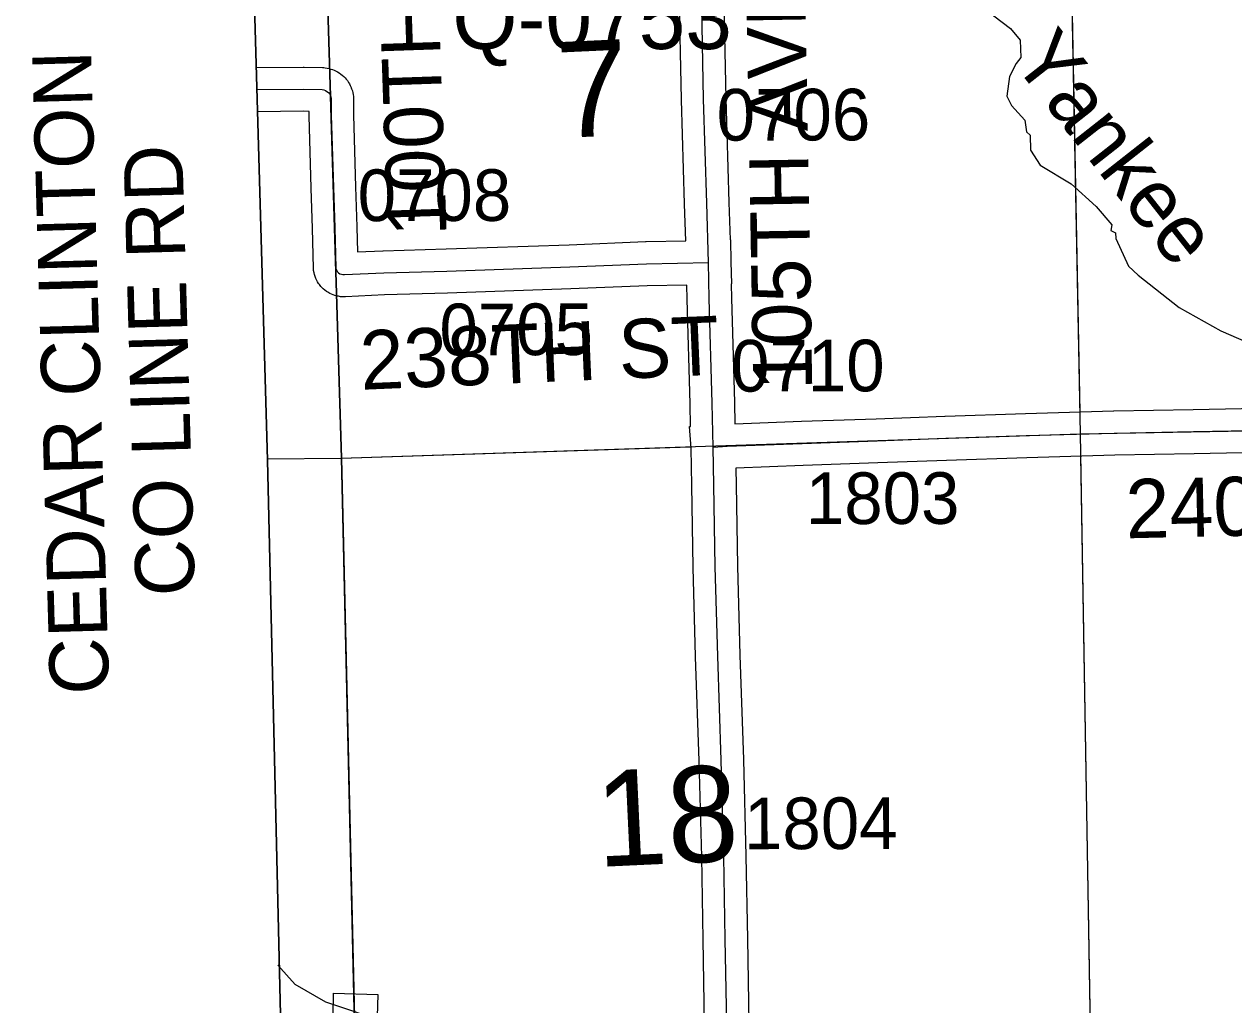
# Model space of a CAD drawing. Extents: x 128.7 to 185.5, y -21.4 to 12.6.
# Drawn here: x 133.789 to 135.429, y -10.447 to -9.118 of the extents above; entities that cross this region are included whole.
import ezdxf

# ---------------------------------------------------------------- set-up
doc = ezdxf.new("R2010")
doc.units = 0
for name, color, linetype in [('tdCoClipBndry', 7, 'Continuous'), ('tdCoCoAdjSecRdTxt', 7, 'Continuous'), ('tdCoCoBndry', 7, 'Continuous'), ('tdCoCoBndryPart', 7, 'Continuous'), ('tdCoHydroRiver', 7, 'Continuous'), ('tdCoHydroTxtLg', 7, 'Continuous'), ('tdCoSecRdNmbr', 7, 'Continuous'), ('tdCoSecRdTxt', 7, 'Continuous'), ('tdCoSecRteBand', 7, 'Continuous'), ('tdCoSecRteCL', 7, 'Continuous'), ('tdCoSectLine', 7, 'Continuous'), ('tdCoSectLinePart', 7, 'Continuous'), ('tdCoSectNmbr', 7, 'Continuous'), ('tdCoStrucSecCoName', 7, 'Continuous'), ('tdCoSurfGravel', 7, 'Continuous'), ('tdCoTwpBndryShd', 7, 'Continuous')]:
    doc.layers.add(name, color=color, linetype=linetype)

msp = doc.modelspace()

# ---------------------------------------------------------------- linework, layer by layer
at = {"layer": 'tdCoClipBndry'}
msp.add_lwpolyline([(140.0473, -13.6827), (139.3409, -13.68), (138.3408, -13.7014), (135.3417, -13.7884), (134.3324, -13.8229), (134.2979, -13.818), (134.2605, -13.7958), (134.2397, -13.7678), (134.2291, -13.7257), (134.1751, -11.7221), (134.1418, -10.7117), (134.1187, -9.7087), (134.0612, -7.7025), (133.8962, -2.6807)], dxfattribs=at)
at = {"layer": 'tdCoCoBndry'}
for p, q in [((134.1879, -8.683), (134.219, -9.7062)), ((134.219, -9.7062), (134.1879, -8.683)), ((134.219, -9.7062), (134.2421, -10.7094)), ((134.2421, -10.7094), (134.219, -9.7062))]:
    msp.add_line(p, q, dxfattribs=at)
for points in [[(133.7886, 4.3475), (133.8188, 3.3421), (133.8473, 2.341), (133.878, 1.3376), (133.9067, 0.3357), (133.9391, -0.6703), (133.9673, -1.6731), (133.9961, -2.6778), (134.0303, -3.6816), (134.0608, -4.6883), (134.0947, -5.6895), (134.129, -6.6932), (134.1293, -6.7029), (134.1612, -7.6994), (134.1875, -8.683), (134.2186, -9.7062), (134.2417, -10.7094), (134.275, -11.7191), (134.2997, -12.7212), (134.329, -13.723)], [(133.8962, -2.6807), (134.0612, -7.7025), (134.1187, -9.7087), (134.1418, -10.7117), (134.1751, -11.7221), (134.2291, -13.7257), (134.2397, -13.7678), (134.2605, -13.7958), (134.2979, -13.818), (134.3318, -13.8228), (134.3294, -13.723), (134.3001, -12.7212), (134.2754, -11.7191), (134.2421, -10.7094), (134.219, -9.7062), (134.1879, -8.683), (134.1615, -7.6994), (134.1297, -6.7029)], [(140.1254, -13.5551), (139.3404, -13.58), (138.3387, -13.6015), (137.3418, -13.6288), (136.3432, -13.661), (135.3389, -13.6885), (134.3294, -13.723), (134.3001, -12.7212), (134.2754, -11.7191), (134.2421, -10.7094), (134.219, -9.7062), (134.1879, -8.683), (134.1615, -7.6994), (134.1297, -6.7029)]]:
    msp.add_lwpolyline(points, dxfattribs=at)
at = {"layer": 'tdCoCoBndryPart'}
for points in [[(134.1758, -8.2449), (134.1875, -8.683), (134.2025, -9.1782)], [(134.2119, -9.4861), (134.2186, -9.7062), (134.2353, -10.4324)]]:
    msp.add_lwpolyline(points, dxfattribs=at)
at = {"layer": 'tdCoHydroRiver'}
for points in [[(135.0921, -9.098), (135.126, -9.1238), (135.1391, -9.1392), (135.1398, -9.1628), (135.1337, -9.1709), (135.1248, -9.1885), (135.1209, -9.2155), (135.1275, -9.2279), (135.1455, -9.2479), (135.1475, -9.2636), (135.1524, -9.2682), (135.153, -9.2887), (135.1662, -9.3088), (135.208, -9.3344), (135.2421, -9.365), (135.2633, -9.3896), (135.262, -9.3975), (135.2684, -9.4005), (135.2687, -9.4083), (135.2859, -9.4457), (135.2991, -9.4579), (135.3546, -9.502), (135.4112, -9.5334), (135.5944, -9.6129)], [(134.7554, -10.8328), (134.752, -10.8235), (134.7404, -10.8049), (134.711, -10.771), (134.6992, -10.7477), (134.6224, -10.6569), (134.5982, -10.6402), (134.5787, -10.6203), (134.4918, -10.5661), (134.3988, -10.5168), (134.2839, -10.4728), (134.1978, -10.4438), (134.1561, -10.4198), (134.1327, -10.3937)]]:
    msp.add_lwpolyline(points, dxfattribs=at)
at = {"layer": 'tdCoSecRteBand'}
for points in [[(134.7369, -9.0691), (134.7399, -9.2186), (134.7441, -9.3597), (134.7457, -9.4102), (134.746, -9.4102), (134.746, -9.4103), (134.7461, -9.4103), (134.7466, -9.4401), (134.7476, -9.4698), (134.7472, -9.4699), (134.7472, -9.4702), (134.7472, -9.4702), (134.7475, -9.4892), (134.7515, -9.6308), (134.7515, -9.6309), (134.7515, -9.631), (134.7521, -9.6597)], [(134.2405, -9.4265), (134.2747, -9.4249), (134.2749, -9.4249), (134.2752, -9.4249), (134.3607, -9.4224), (134.5275, -9.4168), (134.6312, -9.4126), (134.6315, -9.4126), (134.6318, -9.4125), (134.6857, -9.4114), (134.6841, -9.3616), (134.6841, -9.3616), (134.6841, -9.3615), (134.6799, -9.2202), (134.6799, -9.2201), (134.6799, -9.2199), (134.6769, -9.0703)], [(134.1034, -9.1764), (134.167, -9.1758), (134.1676, -9.1758), (134.1682, -9.1758), (134.1933, -9.1766), (134.1951, -9.1766), (134.1969, -9.1769), (134.1993, -9.1772), (134.2019, -9.1776), (134.2044, -9.1785), (134.2066, -9.1792), (134.2091, -9.1801), (134.2115, -9.1813), (134.2135, -9.1825), (134.2159, -9.1837), (134.2179, -9.1854), (134.2198, -9.1869), (134.2218, -9.1885), (134.2236, -9.1905), (134.2251, -9.1923), (134.2269, -9.1943), (134.2282, -9.1966), (134.2295, -9.1986), (134.2308, -9.2009), (134.2318, -9.2034), (134.2321, -9.2041), (134.2326, -9.2056), (134.2336, -9.2081), (134.2341, -9.2107), (134.2345, -9.213), (134.235, -9.2158), (134.235, -9.2186), (134.235, -9.2409), (134.2377, -9.3383), (134.2397, -9.3926), (134.2397, -9.3928), (134.2397, -9.393), (134.2405, -9.4265)], [(134.2234, -9.4873), (134.2226, -9.4873), (134.2205, -9.4873), (134.2177, -9.4873), (134.2149, -9.4867), (134.2128, -9.4863), (134.21, -9.4858), (134.2074, -9.4847), (134.2055, -9.4839), (134.2028, -9.4829), (134.2004, -9.4813), (134.1987, -9.4802), (134.1963, -9.4786), (134.1942, -9.4767), (134.1927, -9.4752), (134.1907, -9.4733), (134.189, -9.4709), (134.1878, -9.4692), (134.1862, -9.4669), (134.185, -9.4643), (134.1841, -9.4624), (134.183, -9.4598), (134.1823, -9.4571), (134.1822, -9.4568), (134.182, -9.4559), (134.1818, -9.455), (134.181, -9.4519), (134.181, -9.4486), (134.1797, -9.3946), (134.1778, -9.3403), (134.1778, -9.3402), (134.1778, -9.34), (134.1751, -9.2421), (134.175, -9.2417), (134.175, -9.2413), (134.175, -9.236), (134.167, -9.2358), (134.1052, -9.2364)], [(134.7112, -10.4734), (134.7092, -10.3589), (134.7073, -10.2469), (134.7038, -10.1167), (134.6989, -9.9755), (134.6989, -9.9754), (134.6989, -9.9752), (134.6957, -9.8542), (134.6957, -9.854), (134.6957, -9.8538), (134.6939, -9.7432), (134.6928, -9.6927), (134.6909, -9.6634), (134.6922, -9.6633), (134.6915, -9.6324), (134.6875, -9.4907), (134.6875, -9.4906), (134.6875, -9.4904), (134.6872, -9.4714), (134.6333, -9.4725), (134.5298, -9.4767), (134.5297, -9.4767), (134.5296, -9.4767), (134.3627, -9.4824), (134.3626, -9.4824), (134.3625, -9.4824), (134.2772, -9.4849), (134.2242, -9.4873), (134.2234, -9.4873)], [(134.7521, -9.6597), (134.8425, -9.6561), (134.8425, -9.6561), (134.8426, -9.6561), (134.9439, -9.6527), (135.0371, -9.6492), (135.0371, -9.6492), (135.0372, -9.6492), (135.1462, -9.6455), (135.1463, -9.6455), (135.1463, -9.6455), (135.2657, -9.6421), (135.2658, -9.6421), (135.266, -9.6421), (135.3738, -9.6401), (135.5269, -9.6371)], [(135.528, -9.6971), (135.3749, -9.7001), (135.3749, -9.7001), (135.3749, -9.7001), (135.2673, -9.7021), (135.1481, -9.7055), (135.0393, -9.7092), (134.9461, -9.7127), (134.946, -9.7127), (134.946, -9.7127), (134.8447, -9.7161), (134.7534, -9.7197), (134.7535, -9.7207), (134.7539, -9.742), (134.7539, -9.7421), (134.7539, -9.7422), (134.7557, -9.8527), (134.7589, -9.9735), (134.7638, -10.1147), (134.7638, -10.1148), (134.7638, -10.115), (134.7672, -10.2454), (134.7673, -10.2456), (134.7673, -10.2457), (134.7692, -10.3579), (134.7692, -10.3579), (134.7692, -10.3579), (134.7712, -10.4722)], [(134.2074, -10.4616), (134.2081, -10.4317), (134.2681, -10.4332), (134.2674, -10.4631)]]:
    msp.add_lwpolyline(points, dxfattribs=at)
at = {"layer": 'tdCoSecRteCL'}
for points in [[(134.7166, -9.4408), (134.7141, -9.3606), (134.7099, -9.2193), (134.7069, -9.0697), (134.7046, -8.9793), (134.7043, -8.9576), (134.7036, -8.9186), (134.7023, -8.9096), (134.7013, -8.9023), (134.7013, -8.8535), (134.7005, -8.8255), (134.6968, -8.6838)], [(134.1043, -9.2064), (134.1673, -9.2058), (134.1925, -9.2065), (134.1948, -9.2069), (134.1971, -9.2076), (134.1991, -9.2088), (134.201, -9.2103), (134.2025, -9.2121), (134.2038, -9.2141), (134.204, -9.2148), (134.2046, -9.2163), (134.205, -9.2186), (134.205, -9.2413), (134.2078, -9.3392), (134.2097, -9.3937), (134.211, -9.448), (134.2112, -9.4488), (134.2114, -9.4497), (134.2114, -9.45), (134.2123, -9.4519), (134.2135, -9.4536), (134.215, -9.455), (134.2168, -9.4561), (134.2187, -9.4569), (134.2207, -9.4573), (134.2228, -9.4573), (134.2761, -9.4549), (134.3616, -9.4524), (134.5286, -9.4467), (134.6324, -9.4425), (134.7164, -9.4408), (134.7166, -9.4408)], [(134.7228, -9.6913), (134.7215, -9.6317), (134.7175, -9.4899), (134.7166, -9.4408)], [(134.7228, -9.6913), (134.742, -9.6901), (134.8436, -9.6861), (134.945, -9.6827), (135.0382, -9.6792), (135.1472, -9.6755), (135.2666, -9.6721), (135.3743, -9.6701), (135.5275, -9.6671), (135.6759, -9.6652), (135.8079, -9.6632), (135.9262, -9.6612), (136.196, -9.6558), (136.3408, -9.6531), (136.473, -9.6498)], [(134.7476, -10.686), (134.7447, -10.5966), (134.7437, -10.5594), (134.7412, -10.4728), (134.7392, -10.3584), (134.7373, -10.2462), (134.7338, -10.1158), (134.7289, -9.9745), (134.7257, -9.8534), (134.7239, -9.7426), (134.7228, -9.6913)]]:
    msp.add_lwpolyline(points, dxfattribs=at)
at = {"layer": 'tdCoSectLine'}
for points in [[(135.2011, -8.6742), (135.2206, -9.6734)], [(134.1875, -8.683), (134.2186, -9.7062)], [(135.2206, -9.6734), (136.2247, -9.6553)], [(134.2186, -9.7062), (135.2206, -9.6734)], [(135.2206, -9.6734), (135.2372, -10.6693)], [(134.1186, -9.7071), (134.2186, -9.7062)], [(134.2186, -9.7062), (134.2417, -10.7094)]]:
    msp.add_lwpolyline(points, dxfattribs=at)
at = {"layer": 'tdCoSectLinePart'}
for points in [[(134.1875, -8.683), (134.2025, -9.1782)], [(135.2017, -8.7041), (135.22, -9.6437)], [(134.2119, -9.4861), (134.2186, -9.7062)], [(134.2186, -9.7062), (134.6922, -9.6907)], [(134.1186, -9.7071), (134.2186, -9.7062)], [(134.2186, -9.7062), (134.2353, -10.4324)], [(135.2211, -9.7036), (135.2367, -10.6394)]]:
    msp.add_lwpolyline(points, dxfattribs=at)
at = {"layer": 'tdCoSurfGravel'}
msp.add_line((134.7164, -9.4408), (134.7166, -9.4408), dxfattribs=at)
for points in [[(134.7412, -10.4728), (134.7392, -10.3584), (134.7373, -10.2462), (134.7338, -10.1158), (134.7289, -9.9745), (134.7257, -9.8534), (134.7239, -9.7426), (134.7228, -9.6913), (134.7215, -9.6317), (134.7175, -9.4899), (134.7166, -9.4408), (134.7141, -9.3606), (134.7099, -9.2193), (134.7069, -9.0697), (134.7046, -8.9793), (134.7043, -8.9576), (134.7036, -8.9186), (134.7023, -8.9096), (134.7013, -8.9023), (134.7013, -8.8535), (134.7005, -8.8255), (134.6968, -8.6838)], [(134.1043, -9.2064), (134.1673, -9.2058), (134.1925, -9.2065), (134.1948, -9.2069), (134.1971, -9.2076), (134.1991, -9.2088), (134.201, -9.2103), (134.2025, -9.2121), (134.2038, -9.2141), (134.204, -9.2148)], [(134.2112, -9.4488), (134.211, -9.448), (134.2097, -9.3937), (134.2078, -9.3392), (134.205, -9.2413), (134.205, -9.2186), (134.2046, -9.2163), (134.204, -9.2148)], [(134.2112, -9.4488), (134.2114, -9.4497), (134.2114, -9.45), (134.2123, -9.4519), (134.2135, -9.4536), (134.215, -9.455), (134.2168, -9.4561), (134.2187, -9.4569), (134.2207, -9.4573), (134.2228, -9.4573), (134.2761, -9.4549), (134.3616, -9.4524), (134.5286, -9.4467), (134.6324, -9.4425), (134.7164, -9.4408)], [(134.7228, -9.6913), (134.742, -9.6901), (134.8436, -9.6861), (134.945, -9.6827), (135.0382, -9.6792), (135.1472, -9.6755), (135.2666, -9.6721), (135.3743, -9.6701), (135.5275, -9.6671), (135.6759, -9.6652), (135.8079, -9.6632), (135.9262, -9.6612), (136.196, -9.6558), (136.3408, -9.6531), (136.473, -9.6498), (136.4816, -9.6496), (136.6394, -9.6459), (136.9188, -9.6393), (136.9517, -9.6385)]]:
    msp.add_lwpolyline(points, dxfattribs=at)
at = {"layer": 'tdCoTwpBndryShd'}
msp.add_lwpolyline([(134.1293, -6.7029), (134.1612, -7.6994), (134.1875, -8.683), (134.2186, -9.7062), (134.2417, -10.7094), (134.275, -11.7191), (134.2997, -12.7212), (134.329, -13.723), (135.3385, -13.6885), (136.3429, -13.661), (137.3414, -13.6288), (138.3383, -13.6015), (139.34, -13.58), (139.5652, -13.5728)], dxfattribs=at)

# ---------------------------------------------------------------- texts
at = {"layer": 'tdCoCoAdjSecRdTxt'}
for s, p in [('CEDAR CLINTON ', (133.9038, -10.0258)), ('CO LINE RD', (134.0201, -9.8923))]:
    msp.add_text(s, height=0.08, rotation=91.6126, dxfattribs=at).set_placement(p)
at = {"layer": 'tdCoHydroTxtLg'}
msp.add_text('Yankee', height=0.08, rotation=308.1545, dxfattribs=at).set_placement((135.1259, -9.1666))
at = {"layer": 'tdCoSecRdNmbr'}
for s, rotation, p in [('0706', 0.1024, (134.7276, -9.2756)), ('0708', 0.102, (134.2408, -9.3848)), ('0705', 0.1021, (134.3517, -9.5667)), ('0710', 0.1024, (134.7471, -9.6159)), ('1803', 0.1025, (134.8485, -9.7956)), ('1804', 0.1024, (134.7647, -10.2364))]:
    msp.add_text(s, height=0.07, rotation=rotation, dxfattribs=at).set_placement(p)
at = {"layer": 'tdCoSecRdTxt'}
for s, rotation, p in [('100TH AVE', 91.943, (134.3615, -9.4042)), ('105TH AVE', 91, (134.8572, -9.6135)), ('238TH ST', 2.4347, (134.2455, -9.6135)), ('240TH ST', 1.3176, (135.2829, -9.8149))]:
    msp.add_text(s, height=0.08, rotation=rotation, dxfattribs=at).set_placement(p)
at = {"layer": 'tdCoSectNmbr'}
for s, rotation, p in [('7', 2.6546, (134.5138, -9.2722)), ('18', 2.6545, (134.5663, -10.2605))]:
    msp.add_text(s, height=0.13, rotation=rotation, dxfattribs=at).set_placement(p)
at = {"layer": 'tdCoStrucSecCoName'}
msp.add_text('Q-0753', height=0.085, dxfattribs=at).set_placement((134.3691, -9.1514))

doc.saveas('drawing.dxf')
